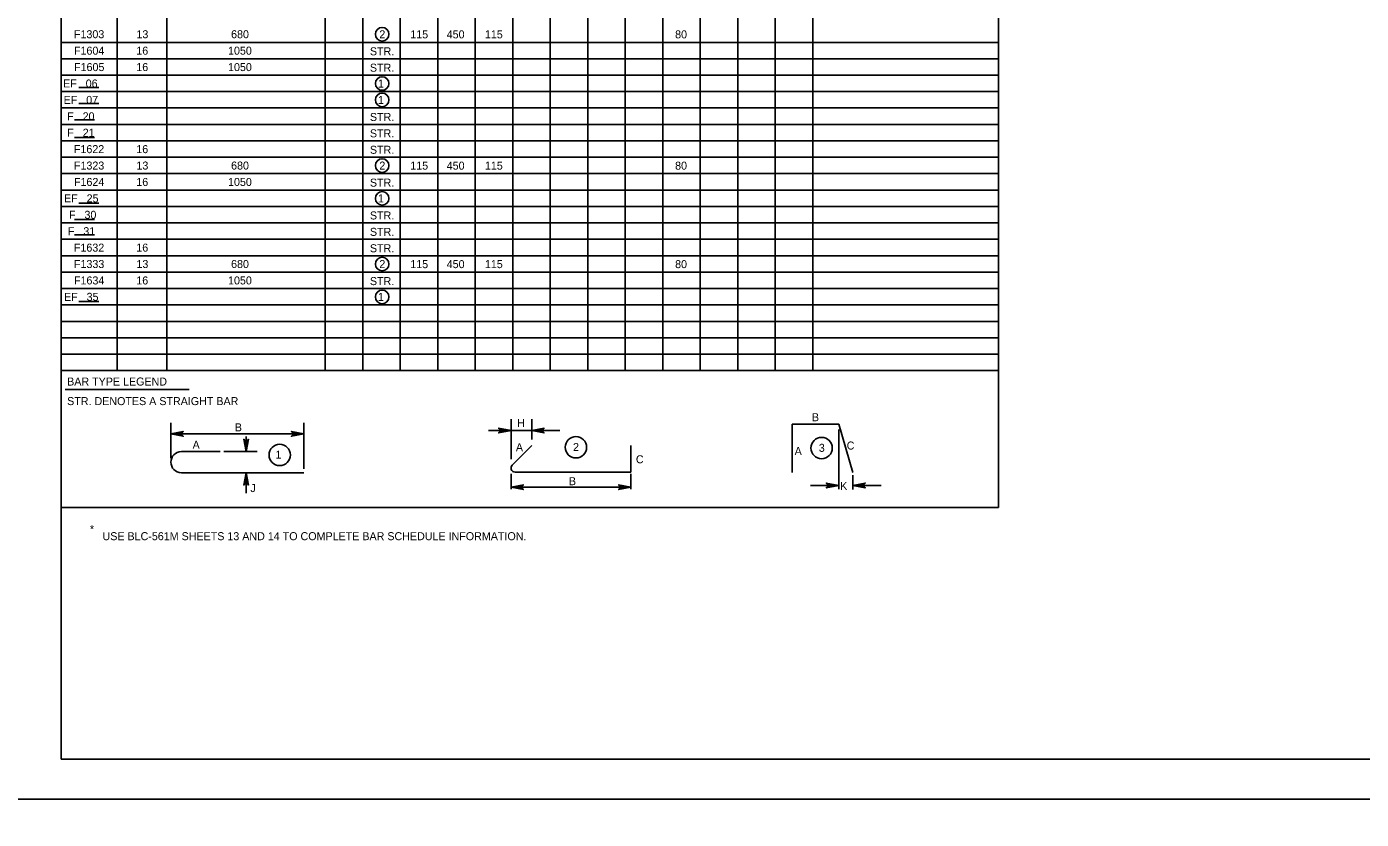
# Model space of a CAD drawing. Extents: x 634540 to 640306, y 296059 to 300275.
# Drawn here: x 639304 to 639804, y 296646 to 296943 of the extents above; entities that cross this region are included whole.
import ezdxf

# ---------------------------------------------------------------- set-up
doc = ezdxf.new("R2010")
doc.units = 0
for name, color, linetype in [('2', 7, 'Continuous'), ('3', 7, 'Continuous'), ('4', 7, 'Continuous'), ('6', 7, 'Continuous'), ('PLT-BNDY', 7, 'Continuous')]:
    doc.layers.add(name, color=color, linetype=linetype)

msp = doc.modelspace()

# ---------------------------------------------------------------- linework, layer by layer
at = {"layer": '2'}
for p, q in [((639316.46, 296668.46), (639316.46, 297232.46)), ((640102.46, 296668.46), (639316.46, 296668.46))]:
    msp.add_line(p, q, dxfattribs=at)
at = {"layer": '3'}
for p, q in [((639590.59, 296794.08), (639608.03, 296794.08)), ((639590.59, 296775.98), (639590.59, 296794.08)), ((639608.03, 296794.08), (639613.32, 296775.96)), ((639361.57, 296783.77), (639376.08, 296783.77)), ((639485.61, 296778.73), (639492.94, 296786.06)), ((639530.12, 296776.1), (639530.12, 296786.05)), ((639486.7, 296776.1), (639530.12, 296776.1)), ((639361.57, 296775.86), (639407.49, 296775.86))]:
    msp.add_line(p, q, dxfattribs=at)
for centre, radius, start in [((639361.57, 296779.82), 3.95, 90), ((639486.7, 296777.64), 1.54, 135)]:
    msp.add_arc(centre, radius, start, 270, dxfattribs=at)
at = {"layer": '4'}
for p, q in [((639323.18, 296920.28), (639330.59, 296920.28)), ((639323.18, 296914.25), (639330.59, 296914.25)), ((639321.56, 296908.1), (639328.97, 296908.1)), ((639321.56, 296901.49), (639328.97, 296901.49)), ((639323.18, 296876.92), (639330.59, 296876.92)), ((639321.56, 296870.77), (639328.97, 296870.77)), ((639321.56, 296864.98), (639328.97, 296864.98)), ((639323.18, 296840.05), (639330.59, 296840.05)), ((639318.05, 296807), (639364.47, 296807)), ((639357.61, 296781.28), (639357.61, 296794.59)), ((639407.49, 296777.32), (639407.49, 296794.59)), ((639476.7, 296791.67), (639503.48, 296791.67)), ((639485.16, 296780.91), (639485.16, 296795.88)), ((639492.92, 296788.37), (639492.92, 296795.88)), ((639608.03, 296792.06), (639608.03, 296769.64)), ((639360.42, 296790.38), (639404.69, 296790.38)), ((639385.84, 296786.58), (639385.84, 296789.38)), ((639377.54, 296783.77), (639390.04, 296783.77)), ((639504.92, 296776.1), (639509.52, 296776.1)), ((639383.6, 296775.86), (639390.04, 296775.86)), ((639385.84, 296773.06), (639385.84, 296770.25)), ((639485.16, 296775.48), (639485.16, 296769.66)), ((639530.14, 296775.49), (639530.14, 296769.66)), ((639597.46, 296771.1), (639605.8, 296771.1)), ((639613.32, 296774.95), (639613.32, 296769.56)), ((639616.1, 296771.1), (639623.92, 296771.1)), ((639385.84, 296770.25), (639385.84, 296768.15)), ((639485.16, 296770.42), (639530.14, 296770.42))]:
    msp.add_line(p, q, dxfattribs=at)
for points in [[(639357.61, 296790.38), (639362.27, 296791.25), (639361.91, 296791), (639361.73, 296790.69), (639361.67, 296790.38), (639361.73, 296790.06), (639361.91, 296789.75), (639362.27, 296789.5), (639357.61, 296790.38), (639361.91, 296789.75), (639361.73, 296790.06), (639357.61, 296790.38), (639361.67, 296790.38), (639361.73, 296790.69), (639357.61, 296790.38), (639361.91, 296791)], [(639407.49, 296790.38), (639402.83, 296789.5), (639403.19, 296789.75), (639403.37, 296790.06), (639403.43, 296790.38), (639403.37, 296790.69), (639403.19, 296791), (639402.83, 296791.25), (639407.49, 296790.38), (639403.19, 296791), (639403.37, 296790.69), (639407.49, 296790.38), (639403.43, 296790.38), (639403.37, 296790.06), (639407.49, 296790.38), (639403.19, 296789.75)], [(639485.16, 296791.67), (639480.5, 296790.8), (639480.86, 296791.05), (639481.05, 296791.36), (639481.1, 296791.67), (639481.05, 296791.99), (639480.86, 296792.3), (639480.5, 296792.55), (639485.16, 296791.67), (639480.86, 296792.3), (639481.05, 296791.99), (639485.16, 296791.67), (639481.1, 296791.67), (639481.05, 296791.36), (639485.16, 296791.67), (639480.86, 296791.05)], [(639492.92, 296791.67), (639497.58, 296792.55), (639497.22, 296792.3), (639497.04, 296791.99), (639496.99, 296791.67), (639497.04, 296791.36), (639497.22, 296791.05), (639497.58, 296790.8), (639492.92, 296791.67), (639497.22, 296791.05), (639497.04, 296791.36), (639492.92, 296791.67), (639496.99, 296791.67), (639497.04, 296791.99), (639492.92, 296791.67), (639497.22, 296792.3)], [(639385.84, 296783.77), (639384.97, 296788.43), (639385.21, 296788.07), (639385.53, 296787.89), (639385.84, 296787.83), (639386.15, 296787.89), (639386.46, 296788.07), (639386.71, 296788.43), (639385.84, 296783.77), (639386.46, 296788.07), (639386.15, 296787.89), (639385.84, 296783.77), (639385.84, 296787.83), (639385.53, 296787.89), (639385.84, 296783.77), (639385.21, 296788.07)], [(639385.84, 296775.86), (639386.71, 296771.2), (639386.46, 296771.56), (639386.15, 296771.75), (639385.84, 296771.8), (639385.53, 296771.75), (639385.21, 296771.56), (639384.97, 296771.2), (639385.84, 296775.86), (639385.21, 296771.56), (639385.53, 296771.75), (639385.84, 296775.86), (639385.84, 296771.8), (639386.15, 296771.75), (639385.84, 296775.86), (639386.46, 296771.56)], [(639485.16, 296770.42), (639489.82, 296771.29), (639489.47, 296771.04), (639489.28, 296770.73), (639489.23, 296770.42), (639489.28, 296770.11), (639489.47, 296769.79), (639489.82, 296769.55), (639485.16, 296770.42), (639489.47, 296769.79), (639489.28, 296770.11), (639485.16, 296770.42), (639489.23, 296770.42), (639489.28, 296770.73), (639485.16, 296770.42), (639489.47, 296771.04)], [(639530.14, 296770.42), (639525.48, 296769.55), (639525.83, 296769.79), (639526.02, 296770.11), (639526.07, 296770.42), (639526.02, 296770.73), (639525.83, 296771.04), (639525.48, 296771.29), (639530.14, 296770.42), (639525.83, 296771.04), (639526.02, 296770.73), (639530.14, 296770.42), (639526.07, 296770.42), (639526.02, 296770.11), (639530.14, 296770.42), (639525.83, 296769.79)], [(639608.04, 296771.1), (639603.38, 296770.22), (639603.73, 296770.47), (639603.92, 296770.78), (639603.97, 296771.1), (639603.92, 296771.41), (639603.73, 296771.72), (639603.38, 296771.97), (639608.04, 296771.1), (639603.73, 296771.72), (639603.92, 296771.41), (639608.04, 296771.1), (639603.97, 296771.1), (639603.92, 296770.78), (639608.04, 296771.1), (639603.73, 296770.47)], [(639613.3, 296771.1), (639617.96, 296771.97), (639617.6, 296771.72), (639617.41, 296771.41), (639617.36, 296771.1), (639617.41, 296770.78), (639617.6, 296770.47), (639617.96, 296770.22), (639613.3, 296771.1), (639617.6, 296770.47), (639617.41, 296770.78), (639613.3, 296771.1), (639617.36, 296771.1), (639617.41, 296771.41), (639613.3, 296771.1), (639617.6, 296771.72)]]:
    msp.add_lwpolyline(points, dxfattribs=at)
for points in [[(639360.42, 296790.85), (639360.42, 296789.91), (639357.61, 296790.38)], [(639385.37, 296786.58), (639386.31, 296786.58), (639385.84, 296783.77)], [(639404.69, 296790.85), (639404.69, 296789.91), (639407.49, 296790.38)], [(639385.37, 296773.06), (639386.31, 296773.06), (639385.84, 296775.86)], [(639605.23, 296771.57), (639605.23, 296770.63), (639608.04, 296771.1)], [(639616.1, 296771.57), (639616.1, 296770.63), (639613.3, 296771.1)], [(639487.97, 296769.95), (639487.97, 296770.89), (639485.16, 296770.42)], [(639527.33, 296769.95), (639527.33, 296770.89), (639530.14, 296770.42)]]:
    msp.add_lwpolyline(points, close=True, dxfattribs=at)
for centre, radius in [((639436.85, 296940.2), 2.55), ((639436.85, 296921.74), 2.55), ((639436.85, 296915.59), 2.55), ((639436.85, 296890.98), 2.55), ((639436.85, 296878.68), 2.55), ((639436.85, 296854.07), 2.55), ((639436.85, 296841.77), 2.55), ((639398.46, 296782.53), 4.01), ((639509.49, 296785.39), 4.01), ((639601.62, 296785.1), 4.01)]:
    msp.add_circle(centre, radius, dxfattribs=at)
at = {"layer": '6'}
for p, q in [((639667.97, 296762.79), (639667.97, 297232.46)), ((639337.55, 296814.13), (639337.55, 297201.7)), ((639356.11, 296814.13), (639356.11, 297201.7)), ((639415.49, 296814.13), (639415.49, 297201.7)), ((639429.55, 296814.13), (639429.55, 297201.7)), ((639443.61, 296814.13), (639443.61, 297201.7)), ((639457.67, 296814.13), (639457.67, 297201.7)), ((639471.73, 296814.13), (639471.73, 297201.7)), ((639485.79, 296814.13), (639485.79, 297201.7)), ((639499.85, 296814.13), (639499.85, 297201.7)), ((639513.92, 296814.13), (639513.92, 297201.7)), ((639527.98, 296814.13), (639527.98, 297201.7)), ((639542.04, 296814.13), (639542.04, 297201.7)), ((639556.1, 296814.13), (639556.1, 297201.7)), ((639570.16, 296814.13), (639570.16, 297201.7)), ((639584.22, 296814.13), (639584.22, 297201.7)), ((639598.28, 296814.13), (639598.28, 297201.7)), ((639316.46, 296937.17), (639667.97, 296937.17)), ((639316.46, 296931.02), (639667.97, 296931.02)), ((639316.46, 296924.86), (639667.97, 296924.86)), ((639316.46, 296918.71), (639667.97, 296918.71)), ((639316.46, 296912.56), (639667.97, 296912.56)), ((639316.46, 296906.41), (639667.97, 296906.41)), ((639316.46, 296900.26), (639667.97, 296900.26)), ((639316.46, 296894.11), (639667.97, 296894.11)), ((639316.46, 296887.95), (639667.97, 296887.95)), ((639316.46, 296881.8), (639667.97, 296881.8)), ((639316.46, 296875.65), (639667.97, 296875.65)), ((639316.46, 296869.5), (639667.97, 296869.5)), ((639316.46, 296863.35), (639667.97, 296863.35)), ((639316.46, 296857.19), (639667.97, 296857.19)), ((639316.46, 296851.04), (639667.97, 296851.04)), ((639316.46, 296844.89), (639667.97, 296844.89)), ((639316.46, 296838.74), (639667.97, 296838.74)), ((639316.46, 296832.59), (639667.97, 296832.59)), ((639316.46, 296826.43), (639667.97, 296826.43)), ((639316.46, 296820.28), (639667.97, 296820.28)), ((639316.46, 296814.13), (639667.97, 296814.13)), ((639316.46, 296762.79), (639667.97, 296762.79))]:
    msp.add_line(p, q, dxfattribs=at)
at = {"layer": 'PLT-BNDY'}
for points in [[(639276.46, 297247.46), (640117.46, 297247.46), (640117.46, 296653.46), (639276.46, 296653.46)], [(639276.46, 296653.46), (640117.46, 296653.46), (640117.46, 296059.46), (639276.46, 296059.46)]]:
    msp.add_lwpolyline(points, close=True, dxfattribs=at)

# ---------------------------------------------------------------- texts
at = {"layer": '4'}
for s, height, p in [('F1303', 3, (639321.29, 296938.71)), ('13', 3, (639344.72, 296938.71)), ('680', 3, (639380.21, 296938.71)), ('2', 3, (639435.8, 296938.69)), ('115', 3, (639447.39, 296938.66)), ('450', 3, (639461.06, 296938.66)), ('115', 3, (639475.37, 296938.66)), ('80', 3, (639546.69, 296938.66)), ('F1604', 3, (639321.3, 296932.55)), ('16', 3, (639344.67, 296932.55)), ('1050', 3, (639379.07, 296932.55)), ('STR.', 3, (639432.26, 296932.31)), ('F1605', 3, (639321.33, 296926.4)), ('16', 3, (639344.67, 296926.4)), ('1050', 3, (639379.07, 296926.4)), ('STR.', 3, (639432.26, 296926.16)), ('EF   06', 3, (639317.23, 296920.25)), ('1', 3, (639435.28, 296920.24)), ('EF   07', 3, (639317.42, 296914.1)), ('1', 3, (639435.28, 296914.09)), ('F   20', 3, (639318.74, 296907.95)), ('STR.', 3, (639432.26, 296907.7)), ('F   21', 3, (639318.78, 296901.8)), ('STR.', 3, (639432.26, 296901.55)), ('F1622', 3, (639321.27, 296895.64)), ('16', 3, (639344.67, 296895.64)), ('STR.', 3, (639432.26, 296895.4)), ('F1323', 3, (639321.29, 296889.49)), ('13', 3, (639344.72, 296889.49)), ('680', 3, (639380.21, 296889.49)), ('2', 3, (639435.8, 296889.48)), ('115', 3, (639447.39, 296889.45)), ('450', 3, (639461.06, 296889.45)), ('115', 3, (639475.37, 296889.45)), ('80', 3, (639546.69, 296889.45)), ('F1624', 3, (639321.3, 296883.34)), ('16', 3, (639344.67, 296883.34)), ('1050', 3, (639379.07, 296883.34)), ('STR.', 3, (639432.26, 296883.09)), ('EF   25', 3, (639317.57, 296877.19)), ('1', 3, (639435.28, 296877.18)), ('F   30', 3, (639319.44, 296871.04)), ('STR.', 3, (639432.26, 296870.79)), ('F   31', 3, (639319.02, 296864.88)), ('STR.', 3, (639432.26, 296864.64)), ('F1632', 3, (639321.27, 296858.73)), ('16', 3, (639344.67, 296858.73)), ('STR.', 3, (639432.26, 296858.49)), ('F1333', 3, (639321.29, 296852.58)), ('13', 3, (639344.72, 296852.58)), ('680', 3, (639380.21, 296852.58)), ('2', 3, (639435.8, 296852.57)), ('115', 3, (639447.39, 296852.54)), ('450', 3, (639461.06, 296852.54)), ('115', 3, (639475.37, 296852.54)), ('80', 3, (639546.69, 296852.54)), ('F1634', 3, (639321.3, 296846.43)), ('16', 3, (639344.67, 296846.43)), ('1050', 3, (639379.07, 296846.43)), ('STR.', 3, (639432.26, 296846.18)), ('EF   35', 3, (639317.57, 296840.28)), ('1', 3, (639435.28, 296840.27)), ('BAR TYPE LEGEND', 3.0001, (639318.74, 296808.53)), ('STR. DENOTES A STRAIGHT BAR', 3.0001, (639318.74, 296801.2)), ('B', 3, (639597.99, 296795.16)), ('B', 3, (639381.6, 296791.37)), ('H', 3, (639487.47, 296792.99)), ('A', 3, (639365.78, 296784.82)), ('A', 3, (639486.99, 296783.89)), ('2', 3, (639508.41, 296783.99)), ('3', 3, (639600.56, 296783.69)), ('C', 3, (639611.04, 296784.54)), ('1', 3, (639396.85, 296781.12)), ('C', 3, (639531.99, 296779.39)), ('A', 3, (639591.5, 296782.49)), ('J', 3, (639387.43, 296768.6)), ('B', 3, (639506.88, 296771.19)), ('K', 3, (639608.59, 296769.38)), ('*', 3, (639327.28, 296753.24)), ('USE BLC-561M SHEETS 13 AND 14 TO COMPLETE BAR SCHEDULE INFORMATION.', 3.0001, (639332, 296750.57))]:
    msp.add_text(s, height=height, dxfattribs=at).set_placement(p)

doc.saveas('drawing.dxf')
